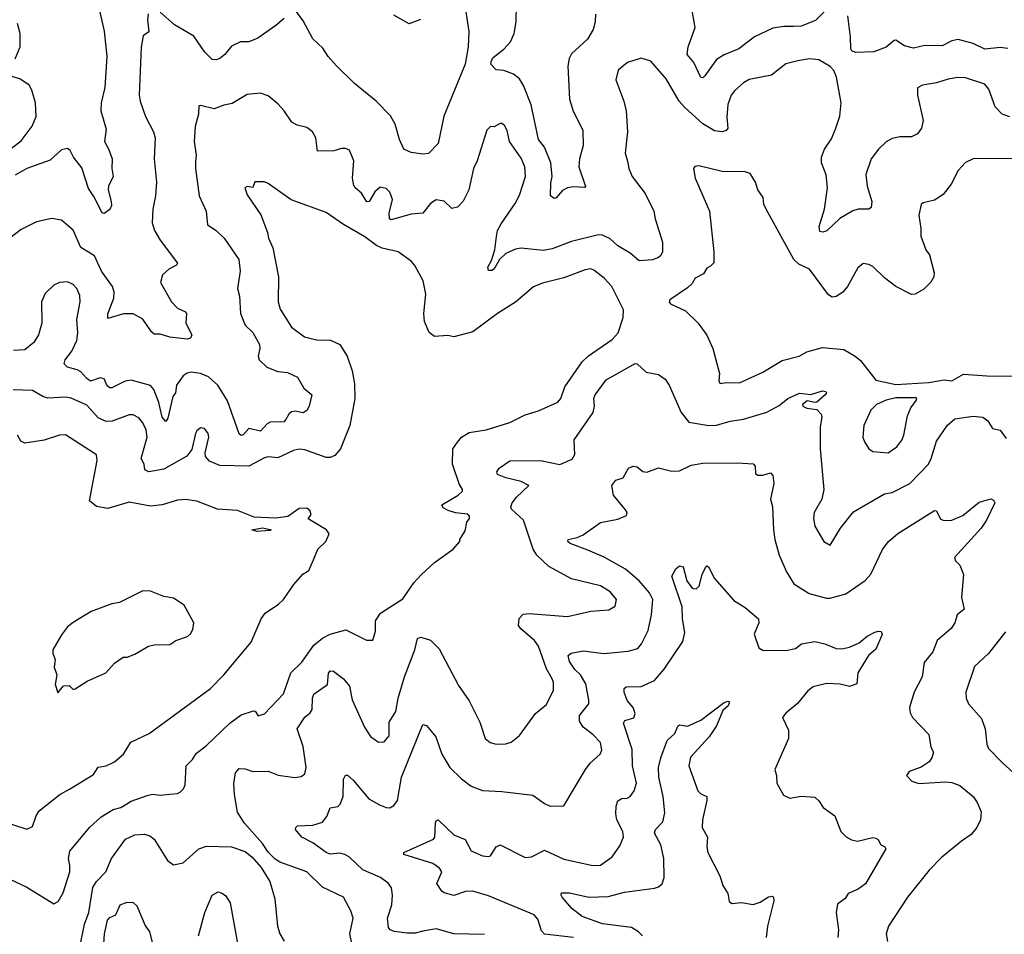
# Model space of a CAD drawing. Extents: x 1771496 to 1971148, y 471553 to 643630.
# Tile 316 of 656: x 1847888 to 1852986, y 544582 to 549316. Entities that reach past the tile are written whole.
import ezdxf

# ---------------------------------------------------------------- set-up
doc = ezdxf.new("R2010")
doc.units = 0

msp = doc.modelspace()

# ---------------------------------------------------------------- linework, layer by layer
at = {"layer": '0CON10XD'}
for points in [[(1848286.9, 549425), (1848326.2, 549256.2), (1848340, 549125), (1848328.5, 548965), (1848309.1, 548885), (1848307.3, 548845), (1848335, 548750), (1848327.1, 548685), (1848348, 548648), (1848366.3, 548596.3), (1848364.4, 548545), (1848371.9, 548505), (1848348.6, 548455), (1848345.8, 548435.8), (1848362, 548375), (1848363.8, 548355), (1848355, 548333.3), (1848325, 548312.5), (1848315, 548316.7), (1848271.3, 548401.3), (1848245, 548442.5), (1848209.2, 548549.2), (1848166.2, 548605), (1848149.6, 548639.6), (1848135, 548650), (1848105, 548642.1), (1848045, 548589.5), (1847925.6, 548545.6), (1847865, 548511.5)], [(1850186.9, 549425), (1850214.3, 549255), (1850210.8, 549175), (1850193.8, 549085), (1850083.7, 548816.3), (1850054.3, 548675.7), (1850005, 548623.3), (1849975, 548620), (1849915, 548628.8), (1849877.5, 548645), (1849854.2, 548695), (1849832.5, 548775), (1849808.3, 548818.3), (1849734.2, 548894.2), (1849622, 548985), (1849527.6, 549077.6), (1849486, 549125), (1849458.3, 549168.3), (1849405, 549216.2), (1849355, 549310), (1849315, 549367.5)], [(1852098.7, 549401.3), (1852008, 549312), (1851935, 549281.8), (1851895, 549280), (1851845, 549280.5), (1851788.3, 549271.7), (1851692.7, 549227.3), (1851612, 549165), (1851535, 549133.6), (1851495, 549110.5), (1851435, 549025.7), (1851425, 549015.8), (1851415, 549016), (1851378.8, 549095), (1851344.6, 549135), (1851348.7, 549175), (1851384.6, 549275), (1851367.1, 549382.9)], [(1849257.6, 549322.4), (1849214.6, 549285.4), (1849120.2, 549219.8), (1849075, 549201.9), (1849031.2, 549201.2), (1848985, 549179.2), (1848950, 549135), (1848925, 549115.6), (1848905, 549108.9), (1848885, 549110.6), (1848847.1, 549147.1), (1848790.1, 549230.1), (1848689.3, 549289.3), (1848615.4, 549355.4)], [(1850869.1, 549345), (1850867.9, 549305), (1850857.5, 549265), (1850828.5, 549215), (1850745, 549139.2), (1850733.6, 549115), (1850726.2, 549075), (1850734.7, 548904.7), (1850753, 548843), (1850803.1, 548745), (1850805.6, 548665.6), (1850785.8, 548595.8), (1850783.1, 548555), (1850817.5, 548452.5), (1850813.3, 548446.7), (1850755, 548451.1), (1850723.6, 548446.4), (1850698, 548432), (1850665.7, 548394.3), (1850655, 548390), (1850636.2, 548405), (1850638.8, 548471.2), (1850644.4, 548505), (1850638.5, 548575), (1850605.6, 548655.6), (1850574.6, 548695), (1850535.9, 548875), (1850496.5, 548975), (1850475, 549009.1), (1850445, 549033.8), (1850395, 549053.5), (1850355, 549056), (1850326.7, 549085), (1850330, 549105), (1850340.3, 549119.7), (1850395, 549164.2), (1850428.7, 549201.3), (1850448.8, 549245), (1850458.7, 549305), (1850459.6, 549395)], [(1848553.4, 549346.6), (1848549.2, 549315), (1848557.1, 549252.9), (1848527.3, 549232.7), (1848516.4, 549173.6), (1848506.5, 548925), (1848511.1, 548895), (1848539.1, 548815), (1848580.6, 548735), (1848589.5, 548705), (1848584.4, 548595), (1848595.7, 548475.7), (1848591.9, 548405), (1848576.7, 548335), (1848574.3, 548265), (1848585.8, 548225), (1848615.5, 548175.5), (1848705.8, 548055), (1848700, 548045), (1848660, 548025), (1848627.5, 547995), (1848617.5, 547955), (1848674.4, 547855), (1848705, 547822.9), (1848743.3, 547805), (1848752, 547795), (1848748.5, 547745), (1848779.2, 547685), (1848772.5, 547667.5), (1848755, 547663.3), (1848665, 547672.5), (1848615, 547688.8), (1848585, 547688.8), (1848569.7, 547699.7), (1848525.4, 547765.4), (1848475, 547792.9), (1848425, 547793.5), (1848345, 547768.8), (1848345, 547793.8), (1848376, 547875), (1848377.3, 547905), (1848368.2, 547935), (1848312.2, 548015), (1848275, 548094.4), (1848205, 548137.5), (1848165, 548226), (1848105, 548279.2), (1848055, 548287.1), (1847975, 548269.2), (1847895, 548230), (1847807.6, 548162.4)], [(1847865, 549112.5), (1847889.7, 549175), (1847890.5, 549245), (1847876.8, 549296.8)], [(1849963.6, 549316.4), (1849905, 549293.8), (1849825, 549340)], [(1853005, 549166.7), (1852965, 549171.8), (1852885, 549163.2), (1852825, 549192.9), (1852746.4, 549213.6), (1852715, 549206.5), (1852665, 549181.2), (1852575, 549181.8), (1852515, 549168.8), (1852469.9, 549179.9), (1852425, 549210.8), (1852415, 549208.8), (1852375, 549173.6), (1852309.8, 549150.2), (1852216.1, 549146.1), (1852197.3, 549155), (1852191.1, 549165), (1852190, 549225), (1852175.3, 549335.3)], [(1853015, 548812.7), (1852975, 548826.4), (1852938.5, 548865), (1852905.5, 548955.5), (1852885, 548982.5), (1852784.5, 549014.5), (1852745, 549016.4), (1852695, 549008.5), (1852635, 548989.6), (1852563.2, 548976.8), (1852537.3, 548962.7), (1852537.1, 548925), (1852565.5, 548795), (1852557.3, 548755), (1852536.9, 548725), (1852505, 548709.1), (1852445, 548709.6), (1852405, 548701.5), (1852375, 548683.3), (1852334, 548646), (1852296.7, 548595), (1852268.5, 548515), (1852276.5, 548455), (1852300, 548375), (1852296.4, 548343.6), (1852284.4, 548335.6), (1852230, 548335), (1852202.5, 548327.5), (1852135, 548287.5), (1852067.7, 548222.3), (1852046.4, 548216.4), (1852030, 548220), (1852027.7, 548245), (1852054.6, 548335), (1852070.6, 548445), (1852063.5, 548513.5), (1852038.6, 548575), (1852039.7, 548605), (1852054.8, 548645.3), (1852090.7, 548699.3), (1852114.3, 548754.3), (1852134, 548816), (1852141.3, 548885), (1852117.7, 549017.7), (1852103.3, 549053.3), (1852085, 549074.4), (1852025, 549108.1), (1851976.6, 549113.4), (1851916.3, 549103.7), (1851855, 549087.8), (1851780.6, 549029.4), (1851665, 549006.5), (1851635, 548988.9), (1851590.2, 548949.8), (1851571.1, 548925), (1851553.8, 548876.2), (1851548.5, 548811.5), (1851553.8, 548755), (1851545, 548742.1), (1851525, 548734.7), (1851485, 548741.3), (1851425, 548776.5), (1851332.2, 548862.2), (1851302.2, 548895), (1851235, 549009.2), (1851155, 549101.2), (1851105, 549116.2), (1851035, 549093.8), (1850985.9, 549054.1), (1850974, 549005), (1851015.7, 548895), (1851028.1, 548845), (1851034.4, 548735), (1851023.3, 548625), (1851035.6, 548584.4), (1851041.9, 548545), (1851060, 548505), (1851127, 548417), (1851171.9, 548325), (1851178.6, 548285), (1851215.5, 548165), (1851215.4, 548115), (1851207.5, 548095), (1851195.2, 548084.8), (1851165, 548073.3), (1851095, 548068.1), (1851048.3, 548108.3), (1850984.8, 548144.8), (1850945, 548182.5), (1850905, 548201.5), (1850885, 548202.1), (1850745, 548167.1), (1850645, 548129.2), (1850598.8, 548121.2), (1850485, 548134), (1850455, 548128.5), (1850404.2, 548105.8), (1850372.2, 548075), (1850343.9, 548026.1), (1850335, 548017.5), (1850315, 548017.5), (1850312, 548035), (1850330.4, 548069.6), (1850347.3, 548125), (1850356, 548194), (1850362.7, 548225), (1850380.2, 548259.8), (1850452.9, 548365), (1850475, 548407.5), (1850506.2, 548505), (1850503.8, 548553.8), (1850485, 548600), (1850424.4, 548685), (1850411.7, 548741.7), (1850397.9, 548767.9), (1850385, 548778.8), (1850375, 548778.8), (1850345, 548761.2), (1850325, 548763.3), (1850306.2, 548745), (1850256.9, 548585), (1850237.1, 548545), (1850214.3, 548435), (1850185, 548376), (1850154, 548345), (1850125, 548338.1), (1850085, 548377.1), (1850045, 548384.4), (1850014.6, 548365.4), (1849975, 548314.6), (1849915, 548310), (1849810.5, 548280.5), (1849802.5, 548285), (1849800.4, 548315), (1849818, 548385), (1849805, 548422.9), (1849785, 548443.1), (1849755, 548448.6), (1849727.5, 548425), (1849696.7, 548375), (1849685, 548374), (1849658.5, 548418.5), (1849625.6, 548445), (1849618, 548458), (1849611.1, 548495), (1849618.6, 548585), (1849595, 548640), (1849575, 548649.2), (1849555, 548650), (1849515, 548638), (1849430, 548635), (1849420.8, 548705), (1849404.2, 548735), (1849375, 548758.1), (1849325, 548770), (1849296.2, 548785), (1849256.9, 548845), (1849225, 548881.1), (1849175, 548921.1), (1849135, 548935.6), (1849065, 548928.1), (1848988.6, 548881.4), (1848945, 548873.1), (1848895, 548854.4), (1848825, 548872.5), (1848815, 548870), (1848813.4, 548826.6), (1848796.6, 548763.4), (1848790.9, 548685), (1848800.9, 548615), (1848799.1, 548580.9), (1848798.2, 548545), (1848818.1, 548405), (1848852.7, 548325), (1848860.8, 548255), (1848905, 548225.6), (1848945.9, 548185.9), (1849022.3, 548075), (1849030.4, 548015), (1849016.4, 547925), (1849026.2, 547885), (1849031.6, 547795), (1849054.6, 547735), (1849095, 547696.2), (1849130, 547635), (1849132.2, 547615), (1849123.6, 547575), (1849128.6, 547555), (1849167.9, 547517.9), (1849225, 547495.4), (1849275, 547490.6), (1849325.8, 547465), (1849358.7, 547408.7), (1849400, 547375), (1849387.5, 547315), (1849375, 547293.3), (1849355, 547281.2), (1849315, 547290), (1849295, 547286), (1849282, 547275), (1849266.1, 547246.1), (1849255, 547234.3), (1849185, 547233.5), (1849170, 547225), (1849135, 547185.5), (1849075, 547200), (1849045, 547168), (1849034.3, 547164.3), (1849025, 547173.3), (1848963.7, 547343.7), (1848914.7, 547424.7), (1848865, 547467.3), (1848825, 547484.5), (1848775, 547491.1), (1848755, 547486.7), (1848735, 547472.9), (1848700, 547425), (1848694.3, 547385), (1848681.5, 547365), (1848655, 547253.3), (1848645, 547236), (1848625, 547258.1), (1848608.6, 547335), (1848582.6, 547402.6), (1848565, 547422.1), (1848465, 547449.6), (1848434.4, 547444.4), (1848365, 547410.5), (1848355, 547410.6), (1848341.2, 547421.2), (1848325, 547458), (1848305, 547463.1), (1848255, 547445.5), (1848235, 547458.5), (1848204.2, 547494.2), (1848185, 547503.9), (1848135, 547518.1), (1848117.5, 547535), (1848123.1, 547555), (1848158.8, 547601.2), (1848184.5, 547655), (1848188.5, 547695), (1848184.4, 547765), (1848201.4, 547855), (1848199.1, 547889.1), (1848184, 547925), (1848165, 547946), (1848135, 547960), (1848095, 547956), (1848065, 547941.2), (1848020.6, 547899.4), (1848000.8, 547855), (1848002.5, 547745), (1847985.7, 547685), (1847962, 547645), (1847915, 547608), (1847856.8, 547603.2)], [(1847845, 548651.1), (1847895, 548688.8), (1847953.3, 548765), (1847973.5, 548815), (1847970.5, 548885), (1847951.4, 548951.4), (1847937.6, 548977.6), (1847889.6, 549009.6), (1847835.5, 549025.5)], [(1853045, 548596.7), (1852823.9, 548596.1), (1852785, 548576.7), (1852747.5, 548535), (1852710, 548465), (1852669.5, 548410.5), (1852625, 548381.2), (1852565, 548368.8), (1852555, 548360), (1852542.9, 548305), (1852554, 548235), (1852554, 548195), (1852580, 548125), (1852598.1, 548098.1), (1852623.6, 548006.4), (1852621.2, 547985), (1852605, 547956.7), (1852568.8, 547921.2), (1852525, 547896.2), (1852505, 547893.3), (1852424.4, 547934.4), (1852365, 547980), (1852305, 548039.2), (1852285, 548049.2), (1852255, 548053.8), (1852227.7, 548032.3), (1852174.2, 547935.8), (1852150, 547905), (1852115, 547883.3), (1852095, 547880), (1852075, 547892.5), (1851977.5, 548025), (1851921.4, 548051.4), (1851895.4, 548075.4), (1851752.5, 548335), (1851740.7, 548360.7), (1851737.5, 548395), (1851710, 548435), (1851697.5, 548475), (1851669.3, 548519.3), (1851645, 548528.8), (1851525, 548529.4), (1851405, 548560), (1851383.9, 548556.1), (1851376.7, 548545), (1851386, 548495), (1851460, 548325), (1851482.5, 548115), (1851481.7, 548058.3), (1851465, 548040), (1851445, 548030), (1851429.3, 548000.7), (1851385, 547977.5), (1851369.3, 547950.7), (1851345, 547927.5), (1851255, 547866.7), (1851250, 547855), (1851257.5, 547845), (1851335, 547808.8), (1851400, 547745), (1851445, 547683.3), (1851477.5, 547615), (1851512, 547485), (1851508, 547445), (1851515, 547432.5), (1851545, 547438.8), (1851615, 547436.2), (1851735, 547492.2), (1851835, 547552.7), (1851923.3, 547575), (1851963.3, 547596.7), (1852045, 547618.8), (1852155, 547608.6), (1852214.4, 547574.4), (1852241.7, 547551.7), (1852320.5, 547450.5), (1852425, 547428.6), (1852595, 547437.5), (1852675, 547452), (1852715, 547446.7), (1852775, 547481.4), (1852895, 547472.5), (1853079.4, 547470.6)], [(1847805, 544883.1), (1847925, 544826.9), (1848065, 544740.8), (1848087.8, 544752.2), (1848112.6, 544797.4), (1848147.1, 544905), (1848148.1, 544938.1), (1848140.5, 544975), (1848148, 545012), (1848249.2, 545135), (1848309.2, 545190.8), (1848371.4, 545228.6), (1848412, 545238), (1848465, 545271.1), (1848548.7, 545301.3), (1848575, 545307.1), (1848615, 545303.1), (1848665, 545307.1), (1848705, 545311.2), (1848721.2, 545318.8), (1848736.2, 545335), (1848744, 545355), (1848750, 545455), (1848783.4, 545486.6), (1848802.4, 545517.6), (1848855, 545560), (1848975.3, 545674.7), (1849035, 545717.5), (1849098.3, 545738.3), (1849106.7, 545736.7), (1849123.6, 545713.6), (1849155.9, 545724.1), (1849253.6, 545826.4), (1849291.5, 545935), (1849348.8, 545991.2), (1849411.8, 546078.2), (1849455, 546115.4), (1849495, 546136.4), (1849577.3, 546157.3), (1849684.5, 546104.5), (1849716.1, 546103.9), (1849729.5, 546150.5), (1849730.6, 546205), (1849756.3, 546243.7), (1849871.4, 546318.6), (1849929.5, 546400.5), (1849967.3, 546442.7), (1850035, 546506.7), (1850132.5, 546575), (1850167.5, 546615), (1850167.5, 546625), (1850195, 546670), (1850202.5, 546715), (1850216.7, 546735), (1850217, 546747), (1850207.5, 546757.5), (1850145, 546764.4), (1850105.7, 546775.7), (1850080.3, 546790.3), (1850073.8, 546805), (1850157.5, 546855), (1850180, 546875), (1850181.2, 546885), (1850164.2, 546914.2), (1850129.2, 547015), (1850130.8, 547095), (1850155, 547128.8), (1850175, 547156), (1850215, 547179.2), (1850303.9, 547193.9), (1850425, 547232), (1850505, 547270), (1850575, 547290.8), (1850673.6, 547336.4), (1850690, 547355), (1850710, 547415), (1850801.1, 547545), (1850833, 547577), (1850955, 547660), (1850987.1, 547695), (1851012, 547775), (1851013.8, 547815), (1850953.8, 547935), (1850915, 547978), (1850860.3, 548020.3), (1850845, 548025.7), (1850815, 548020.6), (1850705, 547980), (1850595, 547951.5), (1850547.5, 547932.5), (1850455.6, 547854.4), (1850362.5, 547795), (1850235, 547700), (1850135, 547673.8), (1850105, 547681.2), (1850035, 547676.2), (1850007.7, 547697.7), (1849984.1, 547754.1), (1849981.2, 547795), (1849990, 547895), (1849976.2, 547965), (1849934.1, 548044.1), (1849915, 548066.7), (1849847.5, 548115), (1849765, 548132.7), (1849735, 548146.4), (1849675, 548192.5), (1849565.4, 548255.4), (1849475, 548317.8), (1849293.6, 548383.6), (1849175, 548468.8), (1849155, 548476.7), (1849105, 548477.5), (1849095, 548447.5), (1849065, 548453.3), (1849054, 548445), (1849065, 548410), (1849136.6, 548306.6), (1849171.1, 548215), (1849175.7, 548185), (1849199.1, 548135), (1849227.5, 547985), (1849225.7, 547855.7), (1849237.4, 547817.4), (1849294.6, 547724.6), (1849363.3, 547675), (1849425, 547659.4), (1849497.6, 547657.6), (1849545, 547634), (1849584.3, 547575), (1849609.3, 547499.3), (1849621.7, 547431.7), (1849622.5, 547355), (1849597.8, 547215), (1849548.5, 547095), (1849519.2, 547060.8), (1849495, 547050.5), (1849475, 547050.4), (1849365, 547090.4), (1849335, 547093.8), (1849305, 547086.2), (1849225, 547047.8), (1849175, 547053.1), (1849155, 547047.8), (1849075, 547004.6), (1848925, 547008.2), (1848871.4, 547031.4), (1848850, 547055), (1848848.6, 547075), (1848866.9, 547155), (1848864.3, 547174.3), (1848845, 547200), (1848825, 547203.8), (1848805, 547188.8), (1848797.5, 547175), (1848778.9, 547091.1), (1848752.8, 547057.2), (1848635, 546989.2), (1848556.4, 546976.4), (1848535.7, 546985.7), (1848532.5, 547015), (1848517.5, 547045), (1848548.2, 547155), (1848543.3, 547193.3), (1848525, 547230), (1848505, 547255.7), (1848475, 547270.6), (1848455, 547270), (1848367.4, 547237.4), (1848335, 547236.9), (1848295, 547254.5), (1848235, 547321.5), (1848155, 547357.7), (1848125, 547363.1), (1848033.1, 547356.9), (1848008, 547365), (1847955, 547396.5), (1847855, 547399.6)], [(1849607.8, 544535), (1849598.1, 544585), (1849614, 544665), (1849603.3, 544703.3), (1849563.8, 544775), (1849455, 544826.9), (1849375, 544905.6), (1849235.4, 544955.4), (1849210.7, 544970.7), (1849175, 545008), (1849145, 545052.9), (1849049.8, 545159.7), (1849016.2, 545215), (1849000.2, 545305), (1848996.7, 545363.3), (1849005, 545418.8), (1849025, 545440), (1849055, 545437.9), (1849095.4, 545424.6), (1849175, 545426.7), (1849225.7, 545405.7), (1849313.2, 545393.2), (1849345, 545399.2), (1849365, 545412), (1849370.5, 545445), (1849355.4, 545555), (1849324.8, 545645), (1849363.8, 545706.2), (1849392.1, 545727.9), (1849402.9, 545745), (1849403.3, 545805), (1849411.8, 545825), (1849481.1, 545875), (1849487, 545933), (1849495, 545946), (1849512.5, 545945), (1849564, 545905), (1849595, 545866), (1849609.1, 545795), (1849672.9, 545655), (1849705, 545606), (1849745, 545577.5), (1849775, 545578.6), (1849800.7, 545609.3), (1849800.4, 545679.6), (1849835.4, 545735), (1849846.9, 545805), (1849880.8, 545915), (1849933.8, 546055), (1849947.3, 546112.7), (1849965, 546119.6), (1850015, 546103.8), (1850060.4, 546060.4), (1850160.7, 545870.7), (1850215, 545791.2), (1850270.7, 545680.7), (1850298, 545595), (1850323.3, 545575), (1850355, 545565.7), (1850405, 545568.6), (1850433, 545577), (1850475, 545611.2), (1850558.8, 545725), (1850615, 545771.2), (1850651.4, 545845), (1850651.1, 545885), (1850644.4, 545905), (1850616.2, 545956.2), (1850573.5, 546073.5), (1850553.1, 546103.1), (1850483.1, 546163.1), (1850470.6, 546180.6), (1850473.8, 546216.2), (1850495, 546239.2), (1850525, 546242.9), (1850725, 546226.9), (1850845, 546254.3), (1850938.3, 546261.7), (1850970.3, 546279.7), (1850977.5, 546315), (1850944.6, 546354.6), (1850895, 546385.6), (1850745, 546422.5), (1850627.1, 546485), (1850565.5, 546545), (1850546.3, 546576.3), (1850496.2, 546725), (1850435, 546782.2), (1850430.5, 546795), (1850437.3, 546815), (1850460.5, 546845), (1850524.3, 546905), (1850485, 546925.4), (1850404.7, 546944.7), (1850361.9, 546961.9), (1850359.2, 546975), (1850370, 546995), (1850425, 547033.1), (1850585, 547034.4), (1850684.4, 547014.4), (1850748.9, 547041.1), (1850762.5, 547065), (1850758.5, 547141.5), (1850857, 547283), (1850863.9, 547315), (1850860, 547355), (1850867.1, 547375), (1850925, 547452.2), (1851075, 547536.7), (1851085, 547534.3), (1851130.9, 547490.9), (1851195, 547479.2), (1851230.8, 547455), (1851250.6, 547425), (1851313.6, 547283.6), (1851352.6, 547232.6), (1851455.3, 547215.3), (1851495, 547217.8), (1851567.3, 547237.3), (1851635, 547247.9), (1851755.6, 547284.4), (1851820.8, 547319.2), (1851865, 547355.4), (1851925, 547383.6), (1851985, 547375.7), (1852045, 547395.6), (1852062, 547392), (1852065.8, 547385), (1852059.2, 547375), (1852015, 547336.7), (1852005, 547333.8), (1851965, 547342.5), (1851940.8, 547325), (1851943.3, 547315), (1851963.8, 547305), (1852015, 547298), (1852037.5, 547275), (1852041.9, 547261.9), (1852032.8, 547207.2), (1852032.5, 547095), (1852051.9, 546885), (1852041.4, 546835), (1852000.6, 546765), (1851997.8, 546735), (1852004.4, 546695), (1852051.2, 546615), (1852085, 546596.7), (1852138.1, 546685), (1852205, 546769.5), (1852365, 546861.1), (1852405, 546868), (1852496.5, 546915), (1852592.7, 547015), (1852607.9, 547045), (1852635.6, 547135), (1852691.8, 547218.2), (1852729.8, 547250.2), (1852825, 547264.6), (1852875, 547258.2), (1852900, 547240), (1852925, 547200), (1852965, 547192), (1852995, 547148.8)], [(1852385, 547074.2), (1852428.8, 547105), (1852455, 547140), (1852465.5, 547165), (1852484.5, 547265), (1852502.7, 547307.3), (1852530, 547345), (1852533.3, 547355), (1852528.3, 547358.3), (1852425, 547358.6), (1852373.9, 547346.2), (1852324.4, 547325), (1852295.7, 547295), (1852259.2, 547215), (1852254.1, 547155.9), (1852261.2, 547131.2), (1852284.3, 547094.3), (1852305, 547081.2), (1852385, 547074.2)], [(1847775, 545174.5), (1847925, 545126), (1847955, 545140), (1847973.8, 545196.2), (1847989.4, 545220.6), (1848096.2, 545305), (1848146.4, 545333.6), (1848270.4, 545409.6), (1848295, 545446.9), (1848336.4, 545453.6), (1848378.8, 545475), (1848426.2, 545515), (1848463.5, 545576.5), (1848558.7, 545621.3), (1848876.1, 545853.9), (1848945.7, 545925), (1849086.1, 546093.9), (1849138, 546215), (1849158.8, 546245), (1849228.8, 546291.2), (1849253.3, 546315), (1849307.7, 546392.3), (1849354.3, 546445.7), (1849385.6, 546464.4), (1849408.8, 546521.2), (1849431.2, 546575), (1849473.3, 546615), (1849490, 546655), (1849475.8, 546675.8), (1849381.7, 546731.7), (1849397.5, 546755), (1849390, 546775), (1849375, 546787.5), (1849335, 546786.7), (1849275.9, 546744.1), (1849215, 546735.6), (1849101.9, 546741.9), (1849015, 546775.7), (1848912.4, 546782.4), (1848805, 546824.3), (1848747, 546833), (1848705, 546828.9), (1848625.5, 546804.5), (1848565, 546798.2), (1848455, 546818.2), (1848345, 546786.6), (1848286.3, 546796.3), (1848249.2, 546825), (1848290, 547035), (1848285, 547063.3), (1848275, 547071.4), (1848125, 547168), (1848095, 547165.7), (1848015, 547139.2), (1847915, 547124), (1847894.1, 547134.1), (1847876.2, 547165)], [(1850295, 544581.4), (1850135.4, 544585.4), (1850045, 544610), (1849975, 544598.6), (1849935, 544588.9), (1849895, 544588.9), (1849827, 544597), (1849805.7, 544605.7), (1849798.3, 544618.3), (1849792.2, 544665), (1849814.5, 544735), (1849819.1, 544785), (1849813, 544823), (1849796.6, 544846.6), (1849755.9, 544875.9), (1849665, 544916.5), (1849595, 544981.4), (1849571.2, 544995), (1849545, 545001.9), (1849495, 544997.8), (1849475, 545006.4), (1849405, 545056.4), (1849348.6, 545085), (1849316.7, 545125), (1849317.5, 545135), (1849326.7, 545143.3), (1849405, 545147.5), (1849455, 545163.3), (1849478, 545192), (1849495, 545236), (1849535, 545244.2), (1849548, 545255), (1849563.5, 545295), (1849564.4, 545385.6), (1849575, 545406.7), (1849585, 545406), (1849615, 545380.8), (1849695, 545283.1), (1849751.5, 545251.5), (1849785, 545238.6), (1849805, 545237.5), (1849825, 545249.2), (1849844.4, 545275), (1849865.5, 545395), (1849975, 545668), (1849995, 545662.5), (1850042.5, 545605), (1850073.8, 545513.8), (1850115, 545445.8), (1850176.3, 545386.3), (1850225, 545349.2), (1850285, 545325.7), (1850385, 545321.9), (1850545, 545302.9), (1850605, 545260), (1850635, 545246), (1850705, 545246.7), (1850817.1, 545435), (1850842.4, 545467.6), (1850892.9, 545515), (1850901.9, 545535), (1850894.4, 545575), (1850855, 545616.7), (1850804.7, 545654.7), (1850785.9, 545685), (1850787.3, 545715), (1850834.6, 545775), (1850835.4, 545794.6), (1850818.6, 545878.6), (1850792.4, 545925), (1850762.7, 545952.7), (1850735, 545993.6), (1850728.6, 546025), (1850742.9, 546037.1), (1850805, 546049.2), (1850914.5, 546035.5), (1851037.9, 546047.9), (1851087.7, 546062.3), (1851108.2, 546085), (1851141.2, 546155), (1851160, 546235), (1851165.4, 546315), (1851149.5, 546349.5), (1851095, 546411.2), (1851025, 546471.8), (1850915, 546533.8), (1850829.4, 546570.6), (1850738, 546605), (1850726.2, 546615), (1850727.5, 546625), (1850775, 546635.6), (1850805, 546649.4), (1850895.7, 546714.3), (1850985, 546730), (1851029.5, 546750.5), (1851033.3, 546765), (1851025, 546780), (1850962, 546855), (1850953.3, 546905), (1850975, 546932.5), (1851012.5, 546945), (1851040, 546995), (1851065, 547005.5), (1851085, 547002), (1851115, 546978), (1851135, 546974.2), (1851195, 546995.8), (1851265, 546979.2), (1851305, 546981.4), (1851365, 547011.1), (1851425, 547020), (1851605, 547022.9), (1851685, 547016.7), (1851696.7, 547005), (1851697.5, 546967.5), (1851709.3, 546959.3), (1851735, 546958.8), (1851775, 546971.2), (1851787.5, 546957.5), (1851792.9, 546915), (1851775.8, 546835), (1851785.5, 546795.5), (1851790.9, 546675), (1851797.5, 546625), (1851820, 546545), (1851857.6, 546457.6), (1851895.5, 546395.5), (1851975, 546345.7), (1852065, 546321.9), (1852085, 546321.9), (1852166.2, 546345), (1852265, 546412.9), (1852295, 546446), (1852355.5, 546574.5), (1852385, 546613.8), (1852435, 546657.5), (1852625, 546775.8), (1852635, 546773.3), (1852655, 546730.8), (1852675, 546724.5), (1852715, 546726.4), (1852770.8, 546749.2), (1852855, 546818.6), (1852916.1, 546836.1), (1852929.3, 546829.3), (1852936, 546815), (1852894.5, 546725.5), (1852865.4, 546684.6), (1852728.3, 546531.7), (1852732.5, 546515), (1852755, 546492.5), (1852774, 546445), (1852764.3, 546325), (1852777.5, 546265), (1852741.9, 546235), (1852729.4, 546195), (1852710.6, 546165), (1852637.5, 546102.5), (1852615.5, 546044.5), (1852571.1, 545988.9), (1852560.8, 545915), (1852518.5, 545835), (1852495.6, 545755.6), (1852498.7, 545728.7), (1852510.8, 545705), (1852595.6, 545615.6), (1852605, 545550), (1852618.8, 545525), (1852610.8, 545495), (1852596.2, 545475), (1852555, 545447.5), (1852492.5, 545425), (1852480, 545405), (1852506.7, 545375), (1852542.7, 545362.7), (1852681.7, 545371.7), (1852715, 545368.6), (1852755, 545353.1), (1852825.5, 545295.5), (1852845.8, 545265), (1852865.5, 545215.5), (1852863.1, 545175), (1852842.9, 545135), (1852815, 545099.2), (1852764.2, 545065), (1852660.9, 544979.1), (1852597.5, 544915), (1852484.3, 544775), (1852385.7, 544624.3), (1852374.2, 544585), (1852381.2, 544545)], [(1849115, 546667.5), (1849090, 546675), (1849145, 546685.7), (1849185, 546677.5), (1849190, 546675), (1849185, 546672.5), (1849115, 546667.5)], [(1850755, 544565.4), (1850605, 544582.5), (1850590.3, 544600.3), (1850571.3, 544661.3), (1850552.4, 544682.4), (1850315, 544780.7), (1850235, 544805.3), (1850196.9, 544803.1), (1850135, 544783.3), (1850085, 544796.9), (1850073.1, 544805), (1850048.6, 544845), (1850074.4, 544905), (1850062.2, 544925), (1850027.9, 544947.9), (1849877.5, 544995), (1849877.5, 545005), (1850030.8, 545075), (1850037.8, 545085), (1850041.3, 545158.7), (1850045, 545170), (1850055, 545174), (1850135, 545096.2), (1850195, 545073.3), (1850225, 545014), (1850285, 544987.8), (1850315, 544984.4), (1850325, 544989.2), (1850355.8, 545035), (1850375, 545045.6), (1850505, 544980), (1850537.6, 544982.4), (1850605, 545018.1), (1850705, 544971.1), (1850855, 544938.5), (1850895, 544939.5), (1850956.4, 544983.6), (1850995, 545040), (1851014.2, 545085), (1851010.6, 545115), (1850980.5, 545175), (1850973.8, 545206.2), (1850975.5, 545245), (1850985, 545272.5), (1851005, 545284.4), (1851033, 545287), (1851048, 545295), (1851070, 545325), (1851081.8, 545365), (1851061, 545455), (1851058.8, 545538.8), (1851014.5, 545675.5), (1851021.5, 545688.5), (1851067.9, 545702.1), (1851074.3, 545725.7), (1851065, 545755.8), (1851033, 545793), (1851018.1, 545835), (1851018, 545855), (1851027.5, 545862.5), (1851105, 545864.5), (1851174, 545895), (1851225, 545954.2), (1851321.7, 546098.3), (1851331.4, 546145), (1851318.9, 546215), (1851317.6, 546277.6), (1851264.2, 546435), (1851285.9, 546474.1), (1851305, 546488.8), (1851323.9, 546483.9), (1851342.2, 546412.2), (1851365, 546380.8), (1851375, 546372), (1851390.5, 546369.5)], [(1851390.5, 546369.5), (1851405.5, 546384.5), (1851421.9, 546445), (1851438.8, 546481.2), (1851445, 546490), (1851455, 546483.3), (1851484.6, 546424.6), (1851585, 546310), (1851645, 546274), (1851713.8, 546215), (1851715.8, 546195), (1851691.4, 546135), (1851715.6, 546065.6), (1851735, 546053.3), (1851855, 546050.4), (1851905, 546062.1), (1851936.7, 546085), (1852005, 546097.3), (1852056.7, 546085), (1852115, 546061.9), (1852145, 546059.4), (1852185, 546068.9), (1852235, 546091.1), (1852276, 546125), (1852315, 546145.6), (1852335, 546152), (1852349.2, 546149.2), (1852353.6, 546133.6), (1852321.2, 546058.8), (1852282.5, 546025), (1852226.7, 545935), (1852221.7, 545878.3), (1852185, 545864.5), (1852136.1, 545876.1), (1852065, 545879.6), (1851996.6, 545863.4), (1851968.3, 545841.7), (1851915, 545776), (1851855, 545726.7), (1851837.5, 545705), (1851869.3, 545639.3), (1851868, 545595), (1851797.5, 545435), (1851806.7, 545405), (1851807.5, 545365), (1851842, 545302), (1851875, 545287.5), (1851935, 545296.7), (1852005, 545291.2), (1852025, 545273.3), (1852048.3, 545238.3), (1852108, 545195), (1852139.2, 545115), (1852166.4, 545086.4), (1852195, 545070.6), (1852225, 545064.3), (1852305, 545084), (1852320.5, 545080.5), (1852332.3, 545072.3), (1852345, 545047.5), (1852367.5, 545035), (1852372.5, 545025), (1852267.4, 544842.6), (1852228.8, 544815), (1852177.3, 544792.7), (1852162.7, 544767.3), (1852122.4, 544737.6), (1852115.7, 544694.3), (1852126.7, 544605), (1852124.5, 544565)], [(1848085, 545832.5), (1848115, 545867.5), (1848145, 545870), (1848165, 545850), (1848175, 545852), (1848237.3, 545892.7), (1848333.3, 545935), (1848378.8, 545985), (1848423.9, 546016.1), (1848445, 546016.7), (1848485, 546032.5), (1848555, 546073.3), (1848585, 546080), (1848665, 546082.5), (1848696.4, 546103.6), (1848756.1, 546123.9), (1848773, 546137), (1848785, 546160), (1848790, 546195), (1848740, 546285), (1848685, 546321.2), (1848635, 546331.2), (1848565, 546358.8), (1848525, 546360), (1848405, 546300), (1848365, 546292), (1848257.3, 546252.7), (1848165, 546196.7), (1848136.1, 546173.9), (1848105, 546132.5), (1848060, 546055), (1848060, 546035), (1848072.5, 546005), (1848066.7, 545965), (1848080, 545925), (1848072.5, 545875), (1848085, 545832.5)], [(1852991.7, 546148.3), (1852904.2, 546035), (1852831.4, 545968.6), (1852786.9, 545835), (1852788.1, 545805), (1852800.6, 545775), (1852868.6, 545698.6), (1852886.7, 545645), (1852895.6, 545565.6), (1852904.6, 545544.6), (1852975, 545470.8), (1853055, 545399.2)], [(1851112.5, 544575), (1851092.5, 544595), (1851055, 544618), (1850905, 544636.1), (1850800, 544675), (1850746, 544716), (1850697.5, 544775), (1850691.4, 544785), (1850693.2, 544796.8), (1850735, 544796.9), (1850835, 544774.7), (1850935, 544777.9), (1851019.8, 544800.2), (1851175, 544821.1), (1851195, 544827.5), (1851215, 544843.8), (1851224.4, 544875.6), (1851222.5, 544975), (1851206.8, 545045), (1851174.6, 545105), (1851180.5, 545125), (1851217.5, 545165), (1851228.3, 545211.7), (1851219.2, 545295), (1851196.6, 545395), (1851195.5, 545445), (1851207.7, 545495), (1851240.6, 545585), (1851279.2, 545620.8), (1851295, 545660), (1851305, 545665.6), (1851345, 545660), (1851415, 545690.5), (1851535, 545782.5), (1851555, 545788.8), (1851562.5, 545785), (1851555.8, 545765), (1851528.8, 545741.2), (1851495, 545661.2), (1851458.1, 545605), (1851360.6, 545499.4), (1851352.1, 545455), (1851398.9, 545325), (1851415, 545308.9), (1851445.7, 545295), (1851446.5, 545275), (1851423.6, 545175), (1851421.9, 545135), (1851450, 545085), (1851445.4, 545035), (1851451.5, 545005), (1851513.8, 544885), (1851528.8, 544835), (1851553.9, 544793.9), (1851561.7, 544751.7), (1851575, 544742.5), (1851625, 544746.7), (1851685, 544736.2), (1851721.2, 544748.8), (1851765, 544775.7), (1851785, 544780), (1851791.2, 544775), (1851792.5, 544755), (1851759.5, 544625), (1851752.7, 544565)], [(1848200.9, 544525), (1848224.1, 544635), (1848245.3, 544695), (1848267.3, 544825), (1848286.2, 544855), (1848333.5, 544905), (1848362.7, 544975), (1848435.6, 545075), (1848485, 545097.2), (1848535, 545099.7), (1848562.7, 545092.7), (1848584.4, 545075), (1848653.3, 544965), (1848685, 544942.5), (1848735, 544951.5), (1848814.7, 545025.3), (1848855, 545038.7), (1848985, 545035.5), (1849055, 545010), (1849091.1, 544981.1), (1849137.6, 544927.6), (1849183.1, 544855), (1849209.4, 544765), (1849222.2, 544625), (1849234.5, 544584.5), (1849256.6, 544546.6)], [(1848813.3, 544575), (1848846.5, 544695), (1848884.3, 544785), (1848915, 544801.2), (1848935, 544796), (1848953, 544783), (1848977.1, 544745), (1849020, 544515)], [(1848318.7, 544455), (1848327.9, 544585), (1848341.9, 544655), (1848355, 544668.6), (1848386.4, 544683.6), (1848408.8, 544735), (1848445, 544748), (1848475, 544746.2), (1848495, 544728.8), (1848538.3, 544628.3), (1848560, 544595), (1848576, 544535)]]:
    msp.add_lwpolyline(points, dxfattribs=at)

doc.saveas('drawing.dxf')
